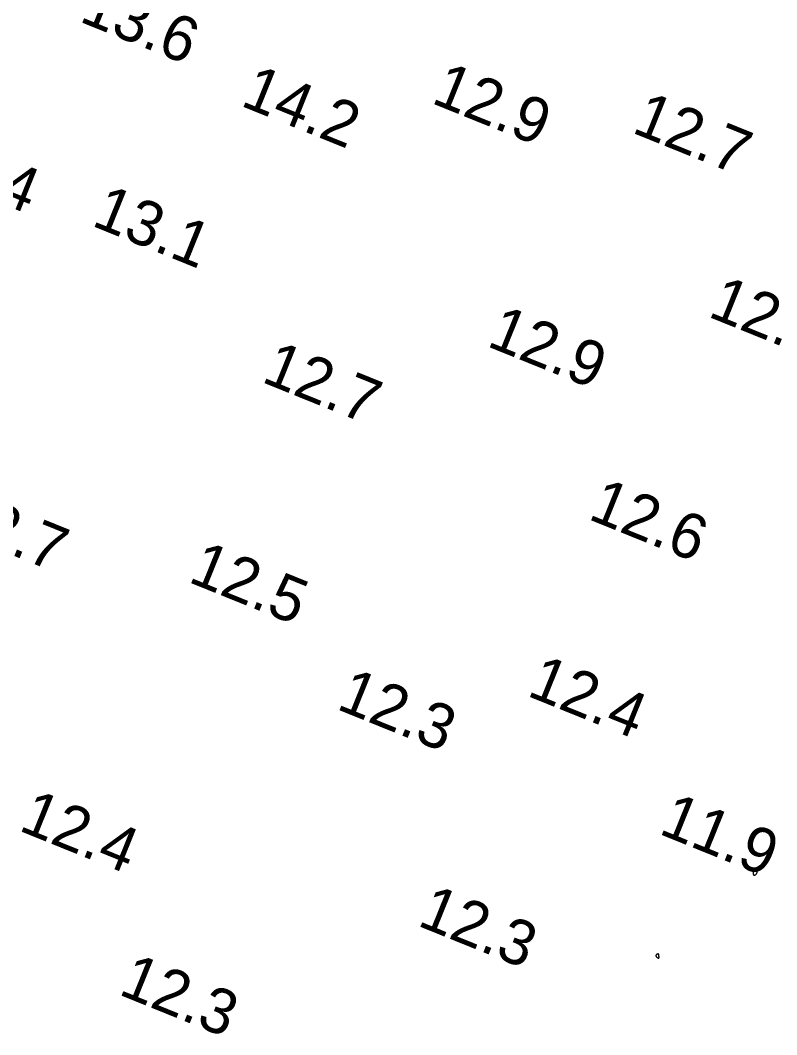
# Model space of a CAD drawing. Extents: x 3040093 to 3056816, y 408076 to 509144.
# Drawn here: x 3044295 to 3044379, y 440398.2 to 440510.8 of the extents above; entities that cross this region are included whole.
import ezdxf

# ---------------------------------------------------------------- set-up
doc = ezdxf.new("R2010")
doc.units = 0
doc.layers.add('V-CHAN-CONT-EL12-1112', color=7, linetype='Continuous')
doc.layers.add('V-TOPO-SOUN-0810', color=7, linetype='Continuous')

msp = doc.modelspace()

# ---------------------------------------------------------------- linework, layer by layer
at = {"layer": 'V-CHAN-CONT-EL12-1112'}
for points in [[(3044376.59, 440415.92), (3044376.62, 440415.94), (3044376.66, 440415.96), (3044376.69, 440415.98), (3044376.72, 440416.01), (3044376.75, 440416.04), (3044376.77, 440416.08), (3044376.79, 440416.12), (3044376.81, 440416.17), (3044376.83, 440416.22), (3044376.83, 440416.26), (3044376.84, 440416.31), (3044376.83, 440416.35), (3044376.82, 440416.39), (3044376.81, 440416.41), (3044376.78, 440416.43), (3044376.75, 440416.44), (3044376.71, 440416.44), (3044376.66, 440416.43), (3044376.61, 440416.41), (3044376.57, 440416.39), (3044376.52, 440416.36), (3044376.48, 440416.32), (3044376.45, 440416.29), (3044376.42, 440416.25), (3044376.4, 440416.21), (3044376.39, 440416.17), (3044376.38, 440416.13), (3044376.38, 440416.09), (3044376.39, 440416.06), (3044376.39, 440416.02), (3044376.4, 440415.99), (3044376.42, 440415.97), (3044376.43, 440415.95), (3044376.45, 440415.93), (3044376.47, 440415.92), (3044376.49, 440415.91), (3044376.51, 440415.9), (3044376.54, 440415.91), (3044376.56, 440415.91)], [(3044365.78, 440406.74), (3044365.8, 440406.73), (3044365.83, 440406.72), (3044365.85, 440406.71), (3044365.88, 440406.71), (3044365.9, 440406.71), (3044365.92, 440406.72), (3044365.93, 440406.73), (3044365.94, 440406.74), (3044365.94, 440406.76), (3044365.94, 440406.79), (3044365.94, 440406.81), (3044365.94, 440406.84), (3044365.93, 440406.87), (3044365.93, 440406.9), (3044365.92, 440406.93), (3044365.92, 440406.95), (3044365.92, 440406.98), (3044365.91, 440407), (3044365.91, 440407.02), (3044365.91, 440407.03), (3044365.91, 440407.05), (3044365.91, 440407.07), (3044365.91, 440407.08), (3044365.91, 440407.09), (3044365.9, 440407.11), (3044365.9, 440407.12), (3044365.89, 440407.13), (3044365.88, 440407.14), (3044365.87, 440407.15), (3044365.85, 440407.15), (3044365.83, 440407.16), (3044365.81, 440407.16), (3044365.79, 440407.15), (3044365.76, 440407.15), (3044365.73, 440407.14), (3044365.71, 440407.13), (3044365.68, 440407.11), (3044365.66, 440407.1), (3044365.64, 440407.08), (3044365.62, 440407.06), (3044365.61, 440407.04), (3044365.6, 440407.02), (3044365.6, 440406.99), (3044365.6, 440406.97), (3044365.6, 440406.95), (3044365.6, 440406.92), (3044365.61, 440406.9), (3044365.62, 440406.88), (3044365.63, 440406.86), (3044365.65, 440406.84), (3044365.66, 440406.82), (3044365.68, 440406.8), (3044365.7, 440406.79), (3044365.73, 440406.77), (3044365.75, 440406.76)]]:
    msp.add_lwpolyline(points, close=True, dxfattribs=at)

# ---------------------------------------------------------------- texts
at = {"layer": 'V-TOPO-SOUN-0810'}
for s, p in [('13.6 ', (3044301.4, 440510.75)), ('14.2 ', (3044319.31, 440501.4)), ('12.9 ', (3044340.5, 440501.7)), ('12.7 ', (3044362.78, 440498.42)), ('13.4 ', (3044283.68, 440494.19)), ('13.1 ', (3044302.77, 440488.08)), ('12.5 ', (3044371.24, 440477.98)), ('12.9 ', (3044346.67, 440474.7)), ('12.7 ', (3044321.64, 440470.73)), ('12.6 ', (3044357.92, 440455.5)), ('12.7 ', (3044286.86, 440454.36)), ('12.5 ', (3044313.5, 440448.52)), ('12.4 ', (3044351.13, 440435.88)), ('12.3 ', (3044329.97, 440434.41)), ('12.4 ', (3044294.67, 440420.92)), ('11.9 ', (3044365.77, 440420.56)), ('12.3 ', (3044338.96, 440410.36)), ('12.3 ', (3044305.76, 440402.72))]:
    msp.add_text(s, height=5, rotation=338, dxfattribs=at).set_placement(p)

doc.saveas('drawing.dxf')
